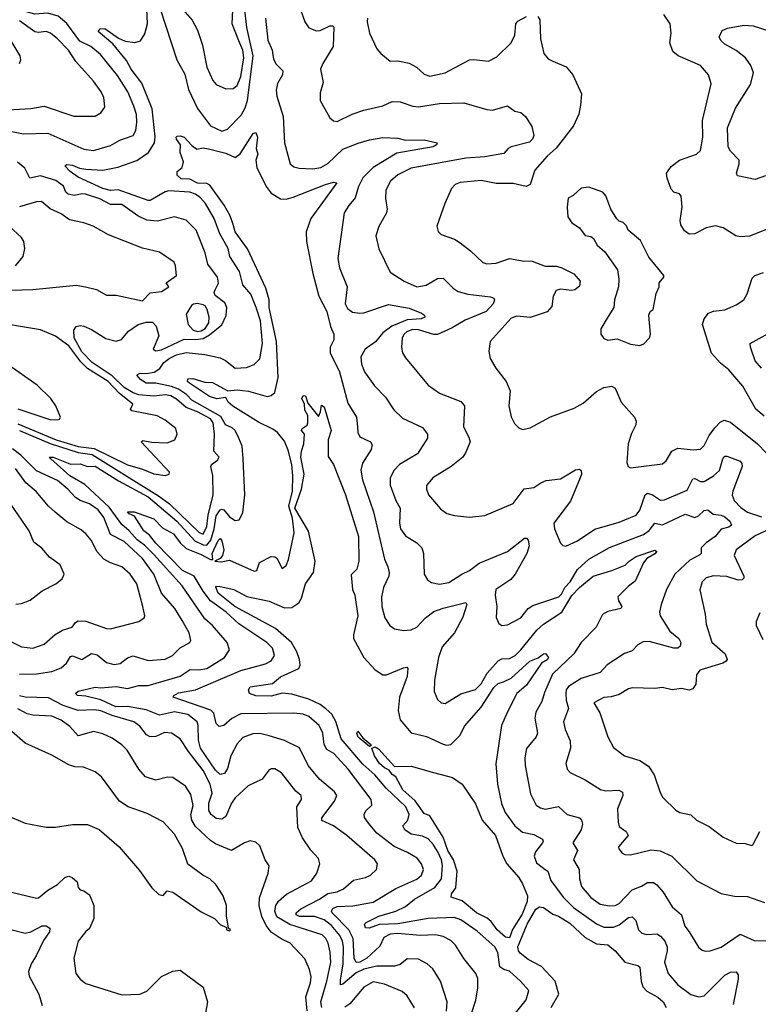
# Model space of a CAD drawing. Extents: x 1443846 to 1577407, y 839182 to 927291.
# Tile 349 of 535: x 1515966 to 1519871, y 885212 to 890417. Entities that reach past the tile are written whole.
import ezdxf

# ---------------------------------------------------------------- set-up
doc = ezdxf.new("R2010")
doc.units = 0

msp = doc.modelspace()

# ---------------------------------------------------------------- linework, layer by layer
at = {"layer": '0CON20XD'}
for points in [[(1515815, 889847.5), (1515985, 889813.1), (1516115, 889816.6), (1516305, 889732), (1516355, 889724.7), (1516445, 889750.9), (1516495, 889779.6), (1516565.6, 889805), (1516579.5, 889830.5), (1516585.3, 889875), (1516583.5, 889915), (1516569.6, 889959.6), (1516537.2, 890035), (1516482.5, 890122.5), (1516392.3, 890232.3), (1516342.3, 890275), (1516282.9, 890302.9), (1516215, 890397.4), (1516169.6, 890435), (1516115, 890450.8), (1516045, 890445.2), (1515995, 890460.1), (1515967.6, 890475), (1515931.6, 890515)], [(1516815.7, 890485), (1516877.8, 890415), (1516905, 890361.2), (1516932, 890282), (1516955.5, 890165), (1516986.9, 890095), (1517005, 890074.4), (1517055, 890050.6), (1517095, 890052.9), (1517115, 890068.1), (1517135, 890115.8), (1517150.2, 890215), (1517146.2, 890255), (1517124.5, 890304.5), (1517088.4, 890395), (1517095.2, 890505)], [(1517124.2, 888205), (1517104.5, 888245), (1517089.2, 888259.2), (1517054.3, 888275), (1517028.9, 888318.9), (1516875.3, 888405), (1516847.5, 888435), (1516805, 888463.8), (1516768.1, 888478.1), (1516685, 888496.1), (1516633.8, 888495), (1516604, 888515), (1516587.5, 888535), (1516588.3, 888541.7), (1516602.3, 888547.7), (1516635.7, 888545.7), (1516676.4, 888553.6), (1516707.1, 888572.9), (1516728.5, 888605), (1516756.6, 888625), (1516795.4, 888645), (1516845, 888656.7), (1516945, 888646.8), (1517025, 888629), (1517053.9, 888615), (1517105, 888575.3), (1517165, 888578.2), (1517205.4, 888594.6), (1517235.3, 888624.7), (1517249.2, 888705), (1517238.1, 888825), (1517215.3, 888895), (1517187.9, 888965), (1517144.8, 889014.8), (1517127.8, 889085), (1517076.6, 889165), (1517067.9, 889207.9), (1517024.1, 889284.1), (1516993.8, 889365), (1516947.5, 889445), (1516920.8, 889475), (1516894.4, 889494.4), (1516865, 889505.8), (1516755, 889511.7), (1516735, 889506.5), (1516655, 889460.2), (1516645, 889460.7), (1516486.9, 889516.9), (1516445, 889513.9), (1516405, 889523.8), (1516275.5, 889585), (1516232.5, 889615), (1516204.4, 889645), (1516215, 889650.8), (1516245, 889648), (1516282.6, 889632.6), (1516315, 889627.3), (1516405, 889622), (1516485, 889636.8), (1516585, 889671.8), (1516646.7, 889715), (1516679.3, 889765), (1516682.8, 889797.2), (1516665.9, 889945), (1516611, 890081), (1516555.7, 890155), (1516530.7, 890200.7), (1516458.6, 890288.6), (1516381.4, 890355), (1516391.5, 890368.5), (1516415, 890370.6), (1516488.9, 890318.9), (1516522.7, 890302.7), (1516575, 890295.3), (1516605, 890305.5), (1516627.3, 890342.7), (1516641.1, 890395), (1516638.3, 890475)], [(1516708.1, 890475), (1516797.3, 890205), (1516838.5, 890128.5), (1516857.4, 890047.4), (1516905, 889947.8), (1516975, 889856.5), (1517035, 889827.9), (1517065, 889837.5), (1517137.5, 889912.5), (1517158.7, 889951.3), (1517170.8, 889989.2), (1517200.1, 890225), (1517166.1, 890375), (1517154.4, 890485)], [(1517452.9, 890465), (1517473.3, 890405), (1517495, 890374.3), (1517535, 890357.3), (1517555, 890360.4), (1517605, 890384.2), (1517624, 890384), (1517627.5, 890377.5), (1517623.1, 890275), (1517568.5, 890185), (1517557.1, 890155), (1517570, 890085), (1517555, 890030), (1517555, 889990), (1517605, 889898.8), (1517625, 889881.2), (1517645, 889878.8), (1517723.4, 889916.6), (1517785, 889938.5), (1517885, 889961.1), (1517935, 889984.3), (1517977.3, 889982.7), (1518045, 889960.4), (1518075, 889956.7), (1518185, 889973.4), (1518315, 889976.5), (1518435, 889942.2), (1518465, 889938.9), (1518545, 889962), (1518583.6, 889933.6), (1518615, 889925.6), (1518640.6, 889905), (1518673, 889853), (1518684.1, 889805), (1518676.7, 889785), (1518660.8, 889769.2), (1518565, 889744), (1518548.5, 889735), (1518525, 889709.1), (1518425, 889691), (1518325, 889684.3), (1518035, 889632.3), (1517965, 889596.4), (1517926.6, 889563.4), (1517901.1, 889515), (1517899.1, 889470.9)], [(1515905, 889940), (1516025, 889947.9), (1516095, 889958.8), (1516252.7, 889907.3), (1516365, 889907.5), (1516395.4, 889924.6), (1516415.6, 889955), (1516410, 890005), (1516396.4, 890035), (1516355, 890091.9), (1516262.5, 890195), (1516223.8, 890255), (1516166, 890316), (1516128.1, 890345), (1516105, 890354.6), (1516065, 890349.6), (1516045, 890353.3), (1515965, 890410.9)], [(1517265.2, 890425.2), (1517278.3, 890308.3), (1517300, 890255), (1517308.5, 890208.5), (1517321.9, 890181.9), (1517356.7, 890146.7), (1517354.5, 890125), (1517328.6, 890078.6), (1517321.2, 890045), (1517325, 890013.3), (1517358, 889905), (1517366.3, 889766.3), (1517395, 889654), (1517415, 889638.9), (1517442.7, 889632.7), (1517515, 889628.9), (1517557.5, 889635), (1517594.3, 889655.7), (1517675, 889731.6), (1517756, 889764), (1517815, 889781.9), (1517885, 889793.7), (1517965, 889789.6), (1518005, 889780.4), (1518105, 889781.5), (1518172.5, 889765), (1518170, 889755), (1518151.2, 889745), (1517959.2, 889710.8), (1517834.6, 889635.4), (1517779.6, 889580.4), (1517757.3, 889535), (1517740, 889475), (1517705.6, 889435), (1517682.2, 889395), (1517648.2, 889155), (1517657.1, 889105), (1517697.8, 889005), (1517686.9, 888915), (1517699.7, 888889.7), (1517725, 888871.1), (1517764.6, 888864.6), (1517785, 888867.9), (1517915, 888911.8), (1518025, 888891.6), (1518091.1, 888865), (1518106.5, 888855), (1518108.5, 888845), (1518088.8, 888835), (1518015, 888829.5), (1517933.2, 888796.8), (1517885, 888760.6), (1517846.3, 888713.7), (1517792.7, 888675), (1517769.2, 888635), (1517772.5, 888595), (1517789.1, 888555), (1517841.2, 888481.2), (1517900.6, 888420.6), (1517944.3, 888355), (1517989.8, 888309.8), (1518095, 888261.4), (1518121.4, 888225), (1518121.4, 888205), (1518068.8, 888121.2), (1517974.7, 888065.3), (1517945.3, 888034.7), (1517924.4, 887995), (1517924.5, 887955.5), (1517954.6, 887875), (1517976.8, 887835), (1517973.9, 887756.1), (1517980, 887725), (1518005, 887688.5), (1518065, 887650.6), (1518092.2, 887625), (1518101.2, 887595), (1518104.4, 887485), (1518122, 887455), (1518142.4, 887442.4), (1518185, 887432.5), (1518235, 887441.4), (1518304, 887486), (1518345, 887504.6), (1518395.7, 887544.3), (1518545.3, 887604.7), (1518635, 887676), (1518645, 887676.2), (1518655, 887666.2), (1518659.1, 887635), (1518647.9, 887595), (1518585.2, 887484.8), (1518561.9, 887458.1), (1518483.9, 887405), (1518479.3, 887375), (1518488.5, 887315), (1518485.9, 887255.9), (1518500, 887225), (1518515, 887214), (1518545, 887218), (1518615, 887254.5), (1518655, 887303.3), (1518679.4, 887320.6), (1518816.2, 887365), (1518830.8, 887379.2), (1518848.9, 887415), (1518877.1, 887445), (1518915, 887510.5), (1518975, 887564.2), (1519085, 887625.9), (1519265, 887695.8), (1519293.8, 887716.2), (1519324.7, 887755.3), (1519365, 887747.1), (1519485, 887802.7), (1519535, 887784.4), (1519555, 887794.5), (1519585, 887822.5), (1519605, 887825.6), (1519633.3, 887803.2), (1519675, 887797.1), (1519695, 887788), (1519721.1, 887765), (1519728.9, 887745), (1519715, 887734.2), (1519675, 887723.8), (1519643.8, 887685), (1519595, 887652), (1519568.5, 887625), (1519568.9, 887595), (1519562.6, 887587.4), (1519510, 887560), (1519429.6, 887485), (1519386.1, 887405), (1519357.8, 887325), (1519348.5, 887285), (1519351.8, 887265), (1519403.7, 887183.7), (1519450.5, 887145), (1519461.1, 887125), (1519458.6, 887105), (1519445, 887094.4), (1519425, 887093.8), (1519295, 887130), (1519261.7, 887128.3), (1519235, 887112.5), (1519205, 887080.8), (1519164.5, 887065.5), (1519072.9, 887007.1), (1519035, 886966.4), (1518935.2, 886934.8), (1518868.2, 886891.8), (1518856.1, 886875), (1518853.2, 886855), (1518855, 886820), (1518867.5, 886775), (1518841.8, 886705), (1518850, 886665), (1518876.4, 886605), (1518877.5, 886565), (1518854.4, 886485), (1518861.4, 886455), (1518876.4, 886436.4), (1518955, 886398.1), (1519037, 886347), (1519065, 886341.2), (1519133.1, 886343.1), (1519153.5, 886333.5), (1519155.5, 886315), (1519127.1, 886245), (1519130, 886175), (1519135, 886152.5), (1519172.5, 886125), (1519182.9, 886105), (1519132.5, 886045), (1519133, 886033), (1519151.2, 886011.2), (1519165, 886004), (1519195, 886002.5), (1519305, 886028.8), (1519353.1, 886023.1), (1519414.7, 885994.7), (1519546.2, 885865), (1519675, 885798.1), (1519745, 885783.1), (1519815, 885781.9), (1519905, 885749.4)], [(1517805.6, 890425), (1517803.5, 890405), (1517815.6, 890345.6), (1517855, 890263.3), (1517875, 890238.8), (1517925, 890197.5), (1517965, 890200), (1518025, 890186.7), (1518064, 890165), (1518105, 890128.6), (1518135, 890118.9), (1518215, 890136.5), (1518345, 890204.3), (1518365, 890207.1), (1518445, 890197.5), (1518488.8, 890221.2), (1518564.4, 890295), (1518583.3, 890335), (1518589.2, 890395), (1518600.5, 890409.5), (1518645, 890434.2)], [(1518705, 890433.3), (1518715.6, 890415.6), (1518719.1, 890315), (1518737.9, 890237.9), (1518759.7, 890209.7), (1518785, 890197.1)], [(1519935, 889316), (1519825, 889272), (1519775, 889268), (1519752.5, 889275), (1519685, 889316), (1519645, 889327.5), (1519595, 889315.8), (1519535, 889284.3), (1519505, 889283.1), (1519480.6, 889300.6), (1519462, 889332), (1519458.9, 889355), (1519468.2, 889425), (1519463.4, 889483.4), (1519455, 889496), (1519424.4, 889504.4), (1519410.3, 889520.3), (1519388.8, 889578.8), (1519385.8, 889605), (1519410.2, 889639.8), (1519454, 889675), (1519544.2, 889705.8), (1519565.6, 889724.4), (1519577.7, 889795), (1519576.5, 889883.5), (1519621.7, 890078.3), (1519608.1, 890125), (1519565, 890174.4), (1519448, 890225), (1519418.8, 890248.8), (1519403.6, 890293.6), (1519410, 890345), (1519405.5, 890395), (1519371.4, 890445)], [(1519908.7, 889591.3), (1519855, 889572.5), (1519761.9, 889591.9), (1519755.9, 889605.9), (1519770.6, 889655), (1519770.6, 889675), (1519725, 889721.9), (1519712.1, 889745), (1519707.9, 889845), (1519750.9, 889949.1), (1519830, 890075), (1519846.2, 890135), (1519832.3, 890175), (1519802.9, 890215), (1519755, 890253.8), (1519695, 890287.5), (1519674.4, 890305), (1519664.3, 890325), (1519680.3, 890359.7), (1519707.8, 890372.2), (1519795, 890388), (1519845, 890383.9), (1519927.9, 890357.9)], [(1515964.1, 890185.9), (1515971.2, 890205), (1515968, 890225), (1515920.8, 890305)], [(1518785, 890197.1), (1518855, 890168.1), (1518890, 890125), (1518936.2, 890025), (1518932, 889965), (1518922.3, 889917.7), (1518894.2, 889855), (1518803.3, 889736.8), (1518755.5, 889695), (1518688.9, 889621.1), (1518664.5, 889545.5), (1518644.4, 889535.6), (1518575, 889550), (1518485, 889550.5), (1518405, 889567.5), (1518295, 889556.2), (1518267.5, 889545), (1518249.4, 889525), (1518213.1, 889445), (1518172, 889325), (1518177.7, 889297.7), (1518195, 889281.2), (1518265, 889255.7), (1518295, 889236.9), (1518350, 889195), (1518413.8, 889133.8), (1518436.6, 889126.6), (1518485, 889130), (1518555, 889154.5), (1518625, 889141.5), (1518675, 889141.1), (1518745, 889113.3), (1518803.8, 889113.8), (1518832, 889105), (1518895, 889073.5), (1518929.4, 889035), (1518925, 889008.8), (1518901.1, 888988.9), (1518885, 888984.6), (1518825, 888992.5), (1518802.5, 888985), (1518786.9, 888955), (1518780, 888900), (1518755, 888871.8), (1518665, 888842.1), (1518595, 888848.8), (1518565, 888839.5), (1518454.3, 888715), (1518446, 888665), (1518454, 888625), (1518484.2, 888575), (1518538.6, 888505), (1518558.6, 888455), (1518552.5, 888375), (1518565, 888317.5), (1518582.7, 888282.7), (1518605, 888260), (1518625, 888251.2), (1518665, 888258.8), (1518772.1, 888317.9), (1518896.8, 888363.2), (1518945, 888390), (1519015, 888451.4), (1519055, 888472.5), (1519095, 888480), (1519115, 888468.8), (1519145.7, 888395), (1519216.1, 888316.1), (1519225.6, 888295), (1519223.1, 888275), (1519200.3, 888229.7), (1519182.5, 888175), (1519176.4, 888076.4), (1519182.5, 888055), (1519195, 888047.5), (1519365, 888069.4), (1519384.3, 888085), (1519414.5, 888135.5), (1519445, 888151.9), (1519526.8, 888143.2), (1519565, 888147.1), (1519584.3, 888165), (1519611.3, 888218.7), (1519641, 888259), (1519670.1, 888289.9), (1519690.5, 888299.5), (1519725, 888290), (1519866.7, 888175), (1519915.4, 888125.4)], [(1518352.2, 885157.8), (1518377, 885233), (1518389, 885299), (1518388.9, 885348.9), (1518377.8, 885375), (1518315, 885454.4), (1518270.4, 885525), (1518245, 885550), (1518205, 885571.1), (1518165, 885579.3), (1518083.6, 885576.4), (1517965, 885586.2), (1517925, 885582.4), (1517891.3, 885565), (1517870.4, 885519.6), (1517801.7, 885455), (1517765, 885434.4), (1517745, 885433.3), (1517733.7, 885455), (1517729.2, 885559.2), (1517705.7, 885605.7), (1517617.1, 885695), (1517614.2, 885705), (1517621.6, 885718.4), (1517645, 885729.5), (1517727.5, 885732.5), (1517835, 885752.3), (1517955, 885823.3), (1518065, 885874), (1518090.5, 885895), (1518100.4, 885925), (1518091.2, 885955), (1518066.9, 885985), (1518017.1, 886015), (1517945, 886045.3), (1517855, 886117.2), (1517809.3, 886169.3), (1517789.5, 886199.5), (1517786.6, 886215), (1517795.3, 886234.7), (1517826.9, 886265), (1517823.5, 886295), (1517702.5, 886455), (1517627.4, 886537.4), (1517589, 886559), (1517576, 886585), (1517568.6, 886645), (1517550, 886685), (1517495, 886734), (1517465, 886745.8), (1517415, 886751.3), (1517135, 886747.3), (1517088, 886722), (1517045, 886685.6), (1517019.7, 886679.7), (1517005, 886696.2), (1516991.6, 886751.6), (1516977.1, 886767.1), (1516777.1, 886835), (1516781.4, 886845), (1516805, 886858.3), (1516895, 886874.7), (1517135, 886976.1), (1517265, 887010.9), (1517295, 887027.3), (1517312.9, 887055), (1517302.7, 887095), (1517273.3, 887125), (1517182.9, 887185), (1517125, 887223.2), (1517056.7, 887285), (1516975.1, 887345.1), (1516935.5, 887395), (1516887.4, 887475), (1516827.3, 887505), (1516685, 887649), (1516651.6, 887691.6), (1516621.6, 887715), (1516572.5, 887792.5), (1516544.4, 887805), (1516536, 887815), (1516571.2, 887815), (1516675, 887777.7), (1516721.3, 887731.3), (1516779.2, 887699.2), (1516815, 887651.1), (1516845, 887622.1), (1516925, 887590.2), (1516975, 887563.1), (1516986.1, 887563.9), (1516982.6, 887595), (1517015, 887663.8), (1517025, 887673.6), (1517035, 887661.4), (1517045.2, 887615), (1517038.7, 887585), (1517025, 887568.5), (1516997.5, 887555), (1517031.2, 887551.2), (1517075, 887558.9), (1517205, 887500.8), (1517218.8, 887505), (1517233.5, 887546.5), (1517295, 887578.6), (1517315, 887577.8), (1517325, 887569.4), (1517353.3, 887515), (1517375, 887531.9), (1517387.4, 887562.6), (1517416.7, 887705), (1517407.7, 887782.3), (1517387.9, 887845), (1517408.5, 887925), (1517409.6, 888005), (1517403.9, 888065), (1517385, 888140.6), (1517365, 888188.9), (1517329.1, 888235), (1517305, 888252.8), (1517229, 888289), (1517093.5, 888373.5), (1517067.1, 888395), (1517055, 888418.8), (1517007.3, 888412.7), (1516970, 888425), (1516864, 888495), (1516853.3, 888505), (1516855, 888517.8), (1516880.6, 888520.6), (1516945, 888500), (1516985, 888499.4), (1517065.6, 888455.6), (1517115, 888459.4), (1517175, 888453.8), (1517275, 888424.7), (1517295, 888429.7), (1517315, 888446.5), (1517331.5, 888525), (1517324, 888716), (1517284.3, 888895), (1517284.2, 888935), (1517268, 888998), (1517169.8, 889205), (1517105.2, 889295), (1517094.8, 889334.8), (1517079.4, 889379.4), (1517046.8, 889436.8), (1516971.8, 889541.8), (1516955, 889550.9), (1516905, 889552.1), (1516865, 889574.5), (1516819.2, 889575), (1516797.5, 889595), (1516797.5, 889615), (1516824.1, 889635.9), (1516832.5, 889665), (1516814.7, 889714.7), (1516815.8, 889755), (1516794.4, 889785.6), (1516792.5, 889795), (1516799.1, 889800.9), (1516815, 889803.1), (1516835.9, 889795.9), (1516875, 889751.2), (1516902.5, 889732.5), (1516935, 889738.5), (1516963.8, 889733.8), (1517055, 889711.2), (1517105, 889688.6), (1517132, 889708), (1517200.6, 889815), (1517215, 889820), (1517223.6, 889795), (1517216.5, 889735), (1517224.6, 889705), (1517214.6, 889675), (1517220, 889635), (1517269.2, 889535), (1517295, 889500.5), (1517345, 889469.1), (1517375, 889467.3), (1517411.5, 889478.5), (1517582, 889545), (1517625, 889558), (1517642, 889555), (1517504.4, 889365), (1517480.9, 889295), (1517482.1, 889245), (1517515.3, 889075), (1517548, 888955), (1517589.8, 888875), (1517609.1, 888795), (1517626, 888755), (1517627.2, 888725), (1517606.7, 888685), (1517608.2, 888655), (1517657.1, 888555), (1517699.9, 888389.9), (1517746.4, 888316.4), (1517751.1, 888265), (1517754.1, 888235), (1517765, 888212.5), (1517820.8, 888185), (1517830, 888170), (1517823.3, 888145), (1517777.6, 888072.4), (1517769.2, 888035), (1517777.7, 887985), (1517836, 887815), (1517893.8, 887565), (1517912.2, 887525), (1517918.5, 887495), (1517918.2, 887475), (1517889.5, 887415), (1517879.1, 887365), (1517880, 887315), (1517897.1, 887255), (1517922.5, 887215), (1517947.4, 887197.4), (1517995, 887188.5), (1518035, 887191.2), (1518065, 887205.5), (1518110.9, 887255), (1518155, 887288.1), (1518205, 887306.2), (1518325, 887335.7), (1518330.6, 887325), (1518308.9, 887258.9), (1518264.5, 887175), (1518199.2, 887100.8), (1518179.7, 887045), (1518158.9, 886925), (1518157.5, 886865), (1518175, 886823.3), (1518195, 886806.2), (1518215, 886802), (1518297.6, 886852.4), (1518375, 886876.8), (1518405, 886906.1), (1518438.2, 886961.8), (1518495, 887027.7), (1518515, 887037.5), (1518555, 887040.3), (1518585, 887056.4), (1518616.1, 887085), (1518699.5, 887190.5), (1518735, 887222.2), (1518831.7, 887285), (1518885, 887373.5), (1518925, 887415.8), (1518998.6, 887475), (1519097.5, 887505), (1519166.6, 887533.4), (1519187.8, 887555), (1519225, 887578.5), (1519325, 887613.1), (1519335.5, 887605), (1519325, 887592.7), (1519282.3, 887567.7), (1519264.6, 887545), (1519220.9, 887449.1), (1519185, 887423.1), (1519129.1, 887365), (1519131.2, 887345), (1519149.5, 887315), (1519144.4, 887305), (1519075, 887288.5), (1519048.3, 887271.7), (1519013.5, 887205), (1518933.8, 887125), (1518895.8, 887064.2), (1518783, 886957), (1518740, 886860), (1518727.3, 886812.7), (1518694.2, 886755.8), (1518688.9, 886725), (1518704.4, 886645), (1518697.1, 886625), (1518645.3, 886564.7), (1518636.2, 886515), (1518638, 886475), (1518666.2, 886325), (1518696.9, 886265), (1518720.2, 886250.2), (1518745, 886243.8), (1518815, 886257.8), (1518860.8, 886215), (1518925, 886198.4), (1518937.2, 886185), (1518942.2, 886165), (1518935.3, 886135), (1518890, 886065), (1518915.5, 886025), (1518893.8, 885975), (1518923.6, 885923.6), (1518925.4, 885875), (1518936.1, 885835), (1518986, 885776), (1519035, 885741.8), (1519085, 885732.4), (1519115, 885734.1), (1519135, 885744.6), (1519205, 885817.5), (1519254.2, 885835.8), (1519285, 885855.5), (1519316.7, 885855), (1519335, 885843.1), (1519368.2, 885805), (1519415, 885726.7), (1519465.5, 885685), (1519482.7, 885625), (1519505, 885594.2), (1519555, 885513.8), (1519575, 885497.5), (1519593, 885493), (1519617.5, 885495), (1519675, 885514.5), (1519775, 885583.5), (1519849.5, 885549.5), (1519925, 885548.2)], [(1515964.6, 888245), (1516126.5, 888176.5), (1516275, 888129.5), (1516348.3, 888118.3), (1516546.4, 887995), (1516700, 887900), (1516757.7, 887857.7), (1516915, 887705.4), (1516935, 887696.9), (1516955, 887738.1), (1516961.9, 887798.1), (1516988.4, 887905), (1516987.4, 888007.4), (1516976.7, 888055), (1516979.4, 888065), (1517011.4, 888088.6), (1517020.8, 888105), (1516991.8, 888135), (1516995.8, 888225), (1516988, 888285), (1516975, 888306.3), (1516905, 888343.8), (1516846.2, 888366.2), (1516795, 888410.2), (1516765, 888427.6), (1516735, 888432.9), (1516675, 888426.8), (1516595, 888434.2), (1516565, 888444.3), (1516517.2, 888472.8), (1516455, 888534.3), (1516348.9, 888605), (1516295, 888660.7), (1516253.6, 888735), (1516252.5, 888775), (1516263.8, 888795), (1516285, 888800), (1516305, 888796.7), (1516345, 888779.5), (1516421.5, 888731.5), (1516475, 888718.2), (1516504.3, 888725.7), (1516540.3, 888769.7), (1516592.7, 888805), (1516635, 888817.7), (1516667.7, 888817.7), (1516687.4, 888797.4), (1516700.7, 888745), (1516671.6, 888675), (1516685, 888665.8), (1516715, 888671.1), (1516835, 888728.6), (1516895.6, 888725.6), (1516935, 888730.8), (1516970, 888750), (1517035, 888803.3), (1517057.1, 888852.9), (1517060.9, 888895), (1517049.5, 888919.5), (1516998.5, 888958.5), (1516993.3, 888975), (1516999.5, 888989.5), (1517016.4, 889023.6), (1517012.1, 889055), (1516960.7, 889125), (1516946.6, 889185), (1516898.5, 889305), (1516845, 889356.5), (1516785, 889374.4), (1516695, 889351.8), (1516637.2, 889357.2), (1516590.1, 889380.1), (1516505, 889440), (1516445, 889439), (1516389.5, 889469.5), (1516313.8, 889495), (1516295, 889496.8), (1516255, 889487.5), (1516222.5, 889495), (1516209.6, 889505), (1516196.9, 889536.9), (1516156.9, 889566.9), (1516075, 889592.1), (1516018.8, 889578.8), (1515992, 889632), (1515954.2, 889664.2)], [(1519245, 888693.8), (1519266.4, 888703.6), (1519296.2, 888735), (1519302, 888755), (1519293.3, 888855), (1519300, 888875), (1519316, 888884), (1519330.7, 888969.3), (1519346.7, 889005), (1519347.5, 889025), (1519372.5, 889055), (1519372.5, 889065), (1519291.7, 889161.7), (1519248.8, 889248.8), (1519183.3, 889305), (1519175, 889327.5), (1519157.5, 889345), (1519135, 889352.5), (1519123.9, 889363.9), (1519092, 889415), (1519065.6, 889485.6), (1519050, 889505), (1518975, 889531.2), (1518935, 889526.2), (1518892.3, 889487.7), (1518866.4, 889473.6), (1518860, 889425), (1518864, 889374), (1518885, 889343.3), (1518926.6, 889316.6), (1518955, 889276), (1518985, 889270.8), (1519000.6, 889260.6), (1519019.2, 889225), (1519060.3, 889190.3), (1519127.1, 889095), (1519134.4, 889045), (1519131.4, 889005), (1519110.8, 888935), (1519108, 888895), (1519077.5, 888847.5), (1519037.8, 888782.2), (1519038.5, 888755), (1519055, 888731.1), (1519075, 888722.2), (1519125, 888730), (1519195, 888702), (1519245, 888693.8)], [(1517899.1, 889470.9), (1517908.9, 889415), (1517905.6, 889395), (1517865, 889323.8), (1517849.2, 889275), (1517865.5, 889205), (1517925, 889082.5), (1517999.2, 889035), (1518065, 889005.4), (1518115, 889012.9), (1518175, 889047.8), (1518205, 889050), (1518257.9, 888997.9), (1518285, 888980), (1518335, 888966.6), (1518455, 888951.4), (1518473.3, 888945), (1518477.1, 888935), (1518468.9, 888915), (1518431.9, 888875), (1518321.2, 888828.8), (1518253, 888787), (1518175, 888751.8), (1518155, 888752.6), (1518075, 888777.7), (1518045, 888778.5), (1518015, 888769), (1517998.7, 888755), (1517988.9, 888735), (1517985.4, 888684.6), (1517990.5, 888655), (1518005, 888629.2), (1518124.7, 888484.7), (1518185, 888442.9), (1518298.3, 888398.3), (1518317.8, 888375), (1518312.7, 888265), (1518340.7, 888210.7), (1518347.1, 888185), (1518323.6, 888126.4), (1518309.2, 888105), (1518247.1, 888055), (1518150.6, 887995), (1518116.9, 887955), (1518116.5, 887935), (1518126.7, 887905), (1518190.9, 887830.9), (1518225, 887806.9), (1518265, 887795.6), (1518345, 887787.8), (1518425, 887795.7), (1518575, 887860), (1518633.7, 887936.3), (1518685, 887944.3), (1518721.1, 887968.9), (1518749.6, 887980.4), (1518825, 887989.1), (1518905, 888038), (1518925, 888041.2), (1518933.9, 888033.9), (1518935.7, 888015), (1518929.2, 887995), (1518878.1, 887871.9), (1518790, 887755), (1518793.1, 887725), (1518825, 887650), (1518837.3, 887637.3), (1518854.1, 887634.1), (1518915, 887662.2), (1519006.4, 887723.6), (1519135, 887760.8), (1519225, 887796.9), (1519245, 887824.4), (1519272.7, 887905), (1519285, 887914.6), (1519312.2, 887905), (1519355, 887877.1), (1519375, 887878.8), (1519495, 887930), (1519525, 887988.9), (1519535, 887991.2), (1519565, 887976.1), (1519585, 887975.4), (1519635, 888004.7), (1519665.9, 888034.1), (1519684.2, 888095.8), (1519695, 888108.6), (1519705, 888110), (1519775, 888082.2), (1519785, 888071.2), (1519786.9, 888055), (1519736.5, 887925), (1519732.8, 887902.8), (1519743.1, 887875), (1519778.3, 887838.3), (1519815, 887812.7), (1519888.8, 887788.8)], [(1515858, 888985), (1516035, 888991), (1516265, 889012.7), (1516313.9, 889003.9), (1516371.2, 888991.2), (1516425, 888960.5), (1516475, 888959.7), (1516615, 888931.4), (1516655, 888973.5), (1516715, 888979.2), (1516753.8, 889005), (1516740, 889025), (1516794, 889065), (1516790, 889115), (1516782, 889135), (1516705, 889187.3), (1516615, 889208.9), (1516435, 889280), (1516353.8, 889325), (1516305, 889343.5), (1516229.5, 889359.5), (1516185, 889390.8), (1516126.4, 889416.4), (1516080, 889455), (1516055, 889454.4), (1515965, 889427.5)], [(1515944.2, 889115), (1515983.1, 889165), (1515993, 889207), (1515988.1, 889245), (1515975.4, 889265.4), (1515909.4, 889325)], [(1519901.7, 888321.7), (1519857.5, 888357.5), (1519789.9, 888479.9), (1519715.6, 888565), (1519670.7, 888600.7), (1519624.7, 888654.7), (1519577.1, 888805), (1519585.7, 888835), (1519608, 888865), (1519635, 888875.5), (1519695, 888882.5), (1519755, 888910), (1519794.4, 888935.6), (1519813.2, 888966.8), (1519839.7, 889050.3), (1519853.3, 889065), (1519898.8, 889081.2)], [(1516905, 888768.4), (1516925, 888771.7), (1516946.6, 888785), (1516965.1, 888815), (1516967, 888845), (1516957.8, 888885), (1516946.1, 888905), (1516935, 888909.9), (1516905, 888916), (1516885, 888913.3), (1516873.7, 888906.3), (1516845, 888860), (1516855.9, 888805), (1516882.1, 888775), (1516905, 888768.4)], [(1515955, 888279.7), (1516157.6, 888195), (1516275, 888160.4), (1516360, 888150), (1516535, 888063.5), (1516615, 888041.1), (1516675, 888015.6), (1516735, 888007.5), (1516756.4, 888013.6), (1516757.5, 888025), (1516607.5, 888185), (1516617.5, 888192.5), (1516663.2, 888183.2), (1516745, 888179.4), (1516786.7, 888195), (1516798.8, 888225), (1516792, 888255), (1516735, 888299.5), (1516692.9, 888322.9), (1516558.3, 888348.3), (1516552.3, 888357.7), (1516563.8, 888385), (1516492, 888442), (1516433.5, 888505), (1516323.6, 888573.6), (1516288.9, 888608.9), (1516225, 888692), (1516155, 888743.2), (1516075, 888777.9), (1515905.7, 888805)], [(1519888.1, 888575), (1519855, 888613.8), (1519829.4, 888685), (1519829.2, 888705), (1519975, 888785.5)], [(1515955, 888359.3), (1516125, 888303.4), (1516167.8, 888302.2), (1516176.7, 888305), (1516181.2, 888315), (1516157.5, 888375), (1516130, 888415), (1516057.8, 888485), (1515898.2, 888598.2)], [(1518587.1, 885165), (1518643.3, 885235), (1518658.6, 885285), (1518614.4, 885335), (1518556.4, 885386.4), (1518525, 885395.7), (1518505, 885410), (1518494.7, 885485), (1518478.9, 885515), (1518385, 885598.2), (1518298.6, 885658.6), (1518265, 885670.2), (1518124.8, 885664.8), (1517965, 885636.5), (1517866.4, 885633.6), (1517814.4, 885614.4), (1517795, 885616.2), (1517789.4, 885635), (1517798.1, 885645), (1517865, 885678.3), (1517955, 885704.2), (1518005, 885729.2), (1518052.9, 885767.1), (1518160.6, 885829.4), (1518195.6, 885875), (1518201.6, 885945), (1518196.3, 885975), (1518179, 886015), (1518154.2, 886055), (1518125, 886086.5), (1518095, 886100.5), (1518035, 886111.6), (1518001.4, 886135), (1517992, 886155), (1518017.7, 886185), (1518025.8, 886215), (1518006.7, 886255), (1517903.7, 886355), (1517844.3, 886425), (1517780.6, 886480.6), (1517666, 886616), (1517637.7, 886707.7), (1517615.6, 886745.6), (1517585, 886774.3), (1517555, 886795.9), (1517495.1, 886825.1), (1517405, 886851), (1517353.3, 886856.7), (1517295, 886840), (1517215, 886843.3), (1517180, 886855), (1517176.2, 886875), (1517185, 886890), (1517301.7, 886908.3), (1517345, 886943.4), (1517442.4, 886987.6), (1517449.2, 887005), (1517445.8, 887035), (1517431.9, 887075), (1517403.7, 887125), (1517319.1, 887199.1), (1517104.1, 887315), (1517014.7, 887385), (1517003, 887417), (1517007, 887423), (1517025, 887420.8), (1517098, 887405), (1517167.1, 887367.1), (1517285, 887342.1), (1517365, 887308.4), (1517405, 887309.8), (1517440.8, 887335), (1517455, 887359.2), (1517477.3, 887435), (1517518.5, 887495), (1517528.9, 887555), (1517492.3, 887712.3), (1517420.7, 887835), (1517455.6, 887935), (1517469.1, 888015), (1517451.9, 888105), (1517455, 888136.7), (1517468.1, 888175), (1517472.5, 888225), (1517456.2, 888245), (1517458.8, 888255), (1517485, 888272.5), (1517490, 888285), (1517489.2, 888325), (1517472.7, 888352.7), (1517472.5, 888385), (1517456.7, 888415), (1517465, 888430), (1517477.7, 888427.7), (1517489.3, 888389.3), (1517545, 888320), (1517556.4, 888343.6), (1517561.7, 888378.3), (1517575, 888370), (1517612, 888245), (1517597.5, 888195), (1517597.3, 888107.3), (1517625.6, 888065), (1517687.9, 887905), (1517757.4, 887685), (1517759.7, 887555), (1517747.5, 887512.5), (1517718.1, 887481.9), (1517725.6, 887405), (1517737.9, 887375), (1517753.5, 887265), (1517730.9, 887165), (1517731.5, 887145), (1517784.7, 887044.7), (1517845, 886980), (1517885, 886954.3), (1517905, 886954.3), (1517995, 886990.8), (1518013.3, 886993.3), (1518017.7, 886987.7), (1518014.5, 886945), (1517973.6, 886835), (1517966.6, 886765), (1517976.7, 886715), (1518035, 886647.1), (1518117.2, 886627.2), (1518205, 886586.8), (1518225, 886581.6), (1518245, 886585.4), (1518295, 886634.5), (1518317.6, 886682.4), (1518405, 886782.3), (1518473, 886887), (1518495, 886907.1), (1518523.1, 886916.9), (1518565, 886936.3), (1518663.5, 887025), (1518707, 887043), (1518735, 887064), (1518746, 887066), (1518761.1, 887045), (1518755, 887032.5), (1518725.4, 887014.6), (1518645, 886898.8), (1518595, 886854.6), (1518542.5, 886755), (1518513.3, 886685), (1518483.3, 886483.3), (1518491.5, 886375), (1518514.1, 886274.1), (1518532.1, 886225), (1518584.1, 886155), (1518625, 886121.8), (1518685, 886109.5), (1518730, 886085), (1518734.3, 886075), (1518730.5, 886065), (1518692.7, 886017.3), (1518686.2, 885995), (1518699.3, 885959.3), (1518744, 885925), (1518758.2, 885915), (1518775, 885865.6), (1518838.6, 885778.6), (1518894.3, 885724.3), (1519015, 885637.6), (1519055, 885619.2), (1519105, 885619), (1519135, 885631.8), (1519185, 885671.1), (1519205, 885673.5), (1519224.4, 885655), (1519238.5, 885605), (1519255, 885587.5), (1519280.9, 885580.9), (1519335, 885583.6), (1519355, 885572.5), (1519377.7, 885545), (1519389.7, 885515), (1519390, 885495), (1519374.6, 885435), (1519394.6, 885375), (1519445, 885315.6), (1519515, 885263.3), (1519555, 885250.9), (1519585, 885257.3), (1519695, 885365.4), (1519725, 885382.2), (1519755, 885384), (1519765, 885367.5), (1519765.4, 885345.4), (1519739.3, 885210.7)], [(1518221.8, 885175), (1518226.5, 885225), (1518190, 885335), (1518149.8, 885399.8), (1518120.8, 885425), (1518075, 885450.4), (1518015, 885451.9), (1517977.3, 885422.7), (1517947.1, 885412.9), (1517855, 885413), (1517785, 885396.9), (1517745, 885378.4), (1517675, 885317.5), (1517662.5, 885315), (1517661.4, 885341.4), (1517675.4, 885424.6), (1517677.4, 885515), (1517672.6, 885545), (1517659, 885575), (1517615, 885628.4), (1517575, 885658.8), (1517524.8, 885675.2), (1517445, 885675.3), (1517427.5, 885685), (1517427.3, 885695), (1517452.9, 885717.1), (1517551.7, 885768.3), (1517595, 885797.7), (1517645, 885805.8), (1517677, 885823), (1517731.2, 885868.8), (1517795, 885882.7), (1517820.8, 885895), (1517852.9, 885925), (1517858, 885955), (1517844.2, 885975), (1517695, 886104.5), (1517625, 886154.6), (1517563.5, 886183.5), (1517563.2, 886196.8), (1517630, 886285), (1517642.5, 886315), (1517630.6, 886335), (1517551.3, 886401.3), (1517490.5, 886475), (1517445, 886567.1), (1517365, 886607.1), (1517285, 886631.5), (1517235, 886642.9), (1517198, 886642), (1517145, 886622.5), (1517115, 886589.5), (1517082.7, 886525), (1517065, 886459.2), (1517047.8, 886432.2), (1517025, 886426.9), (1517001.2, 886448.8), (1516922.4, 886565), (1516911.5, 886608.5), (1516909.1, 886685), (1516903.2, 886705), (1516855, 886744.1), (1516785, 886758.8), (1516705, 886740.7), (1516635, 886768.1), (1516535, 886785.8), (1516474.5, 886785), (1516395, 886820.8), (1516315, 886841.4), (1516271.2, 886845), (1516260.8, 886855), (1516275, 886867.1), (1516365, 886888.5), (1516395, 886885.5), (1516475, 886892.4), (1516535, 886881.6), (1516595, 886896.4), (1516645, 886897.7), (1516813.7, 886946.3), (1516867.4, 886982.6), (1516910.6, 886980.6), (1516955, 886986.8), (1517048.2, 887045), (1517074.4, 887085), (1517062.7, 887125), (1516984.3, 887214.3), (1516945, 887248.9), (1516824.1, 887424.1), (1516675, 887590.2), (1516625, 887639.8), (1516586.6, 887666.6), (1516545, 887714.3), (1516505, 887748.2), (1516439.4, 887839.4), (1516309.4, 887959.4), (1516230.5, 888005), (1516130.8, 888095), (1516123.3, 888105), (1516142.5, 888105), (1516222.5, 888072.5), (1516235, 888067.5), (1516285, 888069.4), (1516325, 888054.5), (1516365, 888055.9), (1516488.4, 887978.4), (1516644.4, 887895), (1516795.8, 887765), (1516892.5, 887662.5), (1516935, 887640.3), (1516955, 887639), (1516976.4, 887665), (1516994.1, 887725), (1517005, 887793.2), (1517025, 887825.3), (1517035, 887829.6), (1517045, 887825.6), (1517075, 887788.2), (1517105, 887768.9), (1517126.6, 887773.4), (1517145, 887809.2), (1517156.7, 887905), (1517146.8, 888095), (1517141.7, 888161.7), (1517124.2, 888205)], [(1515965, 886957.8), (1516055, 886958.8), (1516135, 886971.9), (1516185, 886990.7), (1516213.1, 887015), (1516235, 887050.5), (1516245, 887054.6), (1516295, 887035.4), (1516345, 887066), (1516375, 887059.7), (1516425, 887018.9), (1516465, 887007.3), (1516497, 887013), (1516535, 887043.9), (1516565, 887053.1), (1516645, 887028.8), (1516735, 887037.1), (1516773.1, 887055), (1516815, 887095.4), (1516866, 887125), (1516871.4, 887135), (1516861.8, 887175), (1516825, 887240), (1516785.4, 887305), (1516715.2, 887385.2), (1516675.2, 887485), (1516615, 887568.2), (1516517.7, 887657.7), (1516445.9, 887695), (1516411.2, 887785), (1516380.6, 887825), (1516335, 887858.3), (1516285.2, 887875.2), (1516261.5, 887891.5), (1516220.7, 887935), (1516165, 887981.1), (1516055, 888032.7), (1515972.3, 888115), (1515928.3, 888148.3)], [(1515905, 887136), (1515975, 887101.8), (1516035, 887093.9), (1516095, 887115.6), (1516152.6, 887167.4), (1516191.2, 887188.8), (1516243.8, 887205), (1516260.2, 887229.8), (1516275, 887238.1), (1516315, 887236.9), (1516425, 887198), (1516445, 887197.5), (1516595.4, 887234.6), (1516624, 887255), (1516627.1, 887265), (1516617.2, 887315), (1516585, 887433.8), (1516549.5, 887485), (1516505, 887524.6), (1516445, 887545.4), (1516410.6, 887565), (1516375, 887604.2), (1516343.3, 887665), (1516317.3, 887697.3), (1516289.9, 887719.9), (1516215, 887763.1), (1516153.8, 887813.8), (1516117.3, 887845), (1516052.8, 887922.8), (1515998.9, 887968.9), (1515944, 888045)], [(1515945, 887326.9), (1515975, 887330.6), (1516020.9, 887349.1), (1516085, 887397.1), (1516156.7, 887435), (1516189.7, 887460.3), (1516201.2, 887485), (1516178.8, 887535), (1516124, 887575), (1516082.6, 887622.6), (1516040, 887655), (1516015.6, 887715), (1515919.4, 887855)], [(1519934.5, 887725.5), (1519855, 887687.7), (1519753.5, 887615), (1519744.6, 887585), (1519794.5, 887475), (1519795.5, 887464.5), (1519786.2, 887455), (1519765, 887454.7), (1519705, 887474), (1519635, 887476.4), (1519595, 887467.1), (1519575, 887446), (1519562.4, 887402.4), (1519589.5, 887275), (1519595, 887221.2), (1519626.1, 887126.1), (1519695.5, 887065), (1519707.1, 887035), (1519702, 887025), (1519684.6, 887015.4), (1519561.4, 886978.6), (1519545, 886954), (1519540.4, 886905), (1519525, 886880), (1519505, 886872.9), (1519465, 886880.6), (1519415, 886874.4), (1519365, 886887.1), (1519325, 886881.8), (1519205, 886884.2), (1519185, 886880), (1519135, 886850), (1519093, 886837), (1519055, 886833.6), (1519002, 886805), (1519032.9, 886752.9), (1519075.6, 886625), (1519105, 886570), (1519164.5, 886524.5), (1519245, 886500), (1519290.5, 886470.5), (1519320.5, 886425), (1519352.1, 886332.1), (1519366, 886305), (1519435, 886237.5), (1519455.6, 886225.6), (1519515, 886213.1), (1519544, 886185), (1519611.1, 886151.1), (1519685, 886095.7), (1519755, 886064.4), (1519801.3, 886061.3), (1519835, 886050.8), (1519843.3, 886055), (1519879.2, 886125)], [(1519878.8, 887281.2), (1519860, 887235), (1519860, 887215), (1519895, 887140)], [(1517563.3, 885195), (1517557.5, 885225), (1517589.5, 885335), (1517610, 885435), (1517607.7, 885487.7), (1517596.8, 885535), (1517585, 885558.9), (1517565, 885578.9), (1517393.4, 885633.4), (1517325.2, 885675), (1517315.6, 885704.4), (1517319.5, 885735), (1517335, 885757.7), (1517376.6, 885793.4), (1517508.5, 885865), (1517536.5, 885905), (1517553.1, 885955), (1517545, 885982), (1517505, 886027.5), (1517461.3, 886091.3), (1517436.9, 886146.9), (1517430.8, 886255), (1517456.2, 886295), (1517453.8, 886315), (1517425, 886338.5), (1517350.6, 886435), (1517315, 886456.9), (1517295, 886457.5), (1517285, 886452), (1517248.1, 886401.9), (1517173.5, 886366.5), (1517105, 886302.9), (1517085.3, 886275), (1517055, 886204.4), (1517035, 886191.1), (1517005, 886194.6), (1516977.5, 886215), (1516966.5, 886236.5), (1516965.8, 886275), (1516982.5, 886327.5), (1516973.1, 886375), (1516935, 886448.4), (1516858.7, 886548.7), (1516813.5, 886615), (1516767.5, 886645), (1516731.1, 886648.9), (1516685, 886627.3), (1516655, 886626.2), (1516636.3, 886636.3), (1516601.5, 886681.5), (1516568.5, 886705), (1516455, 886738.3), (1516395, 886763.7), (1516360.7, 886769.3), (1516275, 886765.7), (1516195, 886790.7), (1516117.5, 886832.5), (1515995, 886834.8), (1515965, 886842)], [(1517486.6, 885176.6), (1517478.3, 885251.7), (1517502.9, 885325), (1517506.3, 885356.3), (1517498.7, 885395), (1517472.8, 885452.8), (1517395.5, 885535), (1517347.6, 885557.6), (1517295, 885592.9), (1517268.4, 885628.4), (1517245.2, 885675.2), (1517232.3, 885735), (1517233.3, 885775), (1517280, 885905), (1517284.4, 885944.4), (1517264.3, 885975), (1517235, 886050), (1517215, 886068.8), (1517185, 886076.2), (1517155, 886066), (1517085, 886025.6), (1517000.5, 886060.5), (1516975, 886076.9), (1516895, 886151.2), (1516875.2, 886185), (1516869.8, 886215), (1516882.9, 886262.9), (1516871.2, 886321.2), (1516841.9, 886365), (1516775, 886410), (1516747.6, 886412.4), (1516685, 886396.5), (1516630.6, 886415), (1516595.5, 886455), (1516533.5, 886555), (1516505, 886583.3), (1516455, 886618.8), (1516405, 886642), (1516355, 886653.1), (1516275, 886631.6), (1516230.5, 886680.5), (1516185, 886713.2), (1516135, 886734.5), (1516035, 886739.7), (1516005, 886746.8), (1515955, 886774.3)], [(1516245, 886162.9), (1516325, 886162.9), (1516385, 886135.6), (1516492, 886045), (1516598.8, 885918.8), (1516665, 885827.5), (1516701.7, 885791.7), (1516725, 885787.5), (1516745, 885812.5), (1516775, 885803.8), (1516925, 885701.2), (1516996.1, 885666.1), (1517025, 885633.3), (1517058.3, 885618.3), (1517060, 885605), (1517075, 885600), (1517080, 885605), (1517070, 885615), (1517059.3, 885679.3), (1517060, 885735), (1517042, 885785), (1517002.5, 885845), (1516971.2, 885875), (1516934.5, 885894.5), (1516855, 885952.5), (1516826.7, 886035), (1516785, 886111.4), (1516725, 886175.8), (1516640.3, 886220.3), (1516540, 886255), (1516494, 886285), (1516397.5, 886415), (1516365, 886441.4), (1516302.5, 886465), (1516257.6, 886467.6), (1516225, 886477.8), (1516135, 886529.4), (1515995, 886591.9), (1515924.1, 886654.1)], [(1517815, 886574.4), (1517755, 886624.5), (1517747.8, 886645), (1517753.6, 886656.4), (1517780.5, 886620.5), (1517822, 886585), (1517822.5, 886577.5), (1517815, 886574.4)], [(1518555, 885563), (1518535, 885565.9), (1518489.6, 885605), (1518458.9, 885648.9), (1518438, 885668), (1518380.6, 885695), (1518305, 885759), (1518248, 885778), (1518248.5, 885795), (1518272.3, 885827.7), (1518278.4, 885915), (1518259.6, 885975), (1518229.1, 886025), (1518205.1, 886095.1), (1518135, 886207.5), (1518105, 886220.7), (1518057.4, 886287.4), (1517992.1, 886345), (1517954, 886414), (1517935, 886426.9), (1517920, 886450), (1517895, 886461.3), (1517868.8, 886485), (1517841.9, 886525), (1517828, 886565), (1517845, 886572.9), (1517862.6, 886562.6), (1517948.3, 886468.3), (1518035, 886470), (1518153, 886437), (1518255, 886411.2), (1518305.8, 886375.8), (1518375, 886271.2), (1518411.9, 886185), (1518482.5, 886105), (1518520.6, 885995), (1518540.8, 885955), (1518605, 885882.2), (1518625, 885849.2), (1518651.6, 885785), (1518649.6, 885755), (1518622.4, 885687.6), (1518571.9, 885608.1), (1518555, 885563)], [(1515886.2, 886215), (1515995, 886169.2), (1516105, 886148), (1516155, 886147.5), (1516245, 886162.9)], [(1515915, 885807.1), (1516053.6, 885773.6), (1516065, 885775.5), (1516114.2, 885815.8), (1516165.2, 885844.8), (1516205, 885881.8), (1516225, 885888.5), (1516242.2, 885882.2), (1516269.1, 885859.1), (1516275, 885830), (1516285, 885817.5), (1516305, 885812.5), (1516335, 885790), (1516358, 885735), (1516358, 885665), (1516335, 885612.5), (1516315, 885597.5), (1516273.9, 885546.1), (1516251.1, 885455), (1516262.5, 885375), (1516285.8, 885345), (1516315, 885321.1), (1516505, 885262.2), (1516600, 885265), (1516638.3, 885281.7), (1516715, 885358), (1516775, 885386.7)], [(1518776, 885195), (1518817.3, 885265), (1518796.5, 885335), (1518725, 885411), (1518655, 885449.6), (1518612.8, 885482.8), (1518602.9, 885495), (1518599.5, 885515), (1518649.5, 885635), (1518694.6, 885715), (1518715, 885727.1), (1518735, 885723.5), (1518785, 885688), (1518815, 885677.2), (1518875, 885641.4), (1518955.5, 885565.5), (1519015, 885531.9), (1519075, 885526.2), (1519114.2, 885494.2), (1519165, 885434.4), (1519235, 885417.1), (1519245, 885408.8), (1519251.5, 885335), (1519260.8, 885305), (1519281.5, 885281.5), (1519339.3, 885249.3), (1519367.7, 885225), (1519383.3, 885195)], [(1515925, 885605.5), (1515995, 885588.7), (1516025, 885595.3), (1516085, 885626.9), (1516106, 885626), (1516124.2, 885615), (1516123.3, 885595), (1516091, 885549), (1516052.7, 885467.3), (1516025.5, 885425), (1516011.9, 885385), (1516015, 885361.2), (1516067.5, 885265), (1516084.7, 885204.7)], [(1516775, 885386.7), (1516815, 885392.5), (1516935, 885302.5), (1516958.6, 885225), (1516937.5, 885105)], [(1518053.2, 885193.2), (1518015, 885256.9), (1517988.8, 885278.8), (1517895, 885318.9), (1517835, 885331.1), (1517785, 885302.7), (1517710.7, 885215), (1517685, 885196.6)]]:
    msp.add_lwpolyline(points, dxfattribs=at)

doc.saveas('drawing.dxf')
